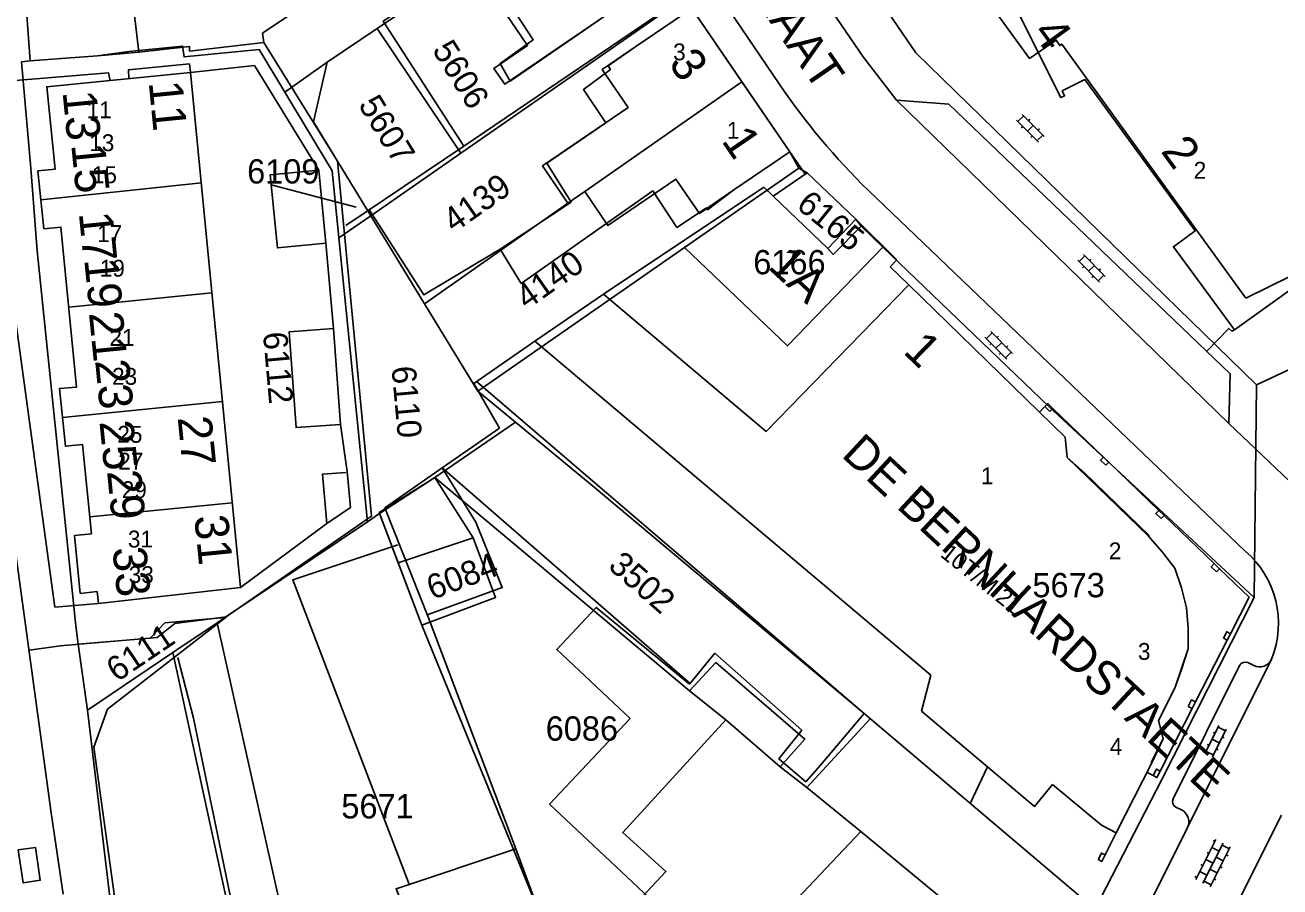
# Model space of a CAD drawing. Extents: x 148816 to 151297, y 399515 to 402500.
# Drawn here: x 150377.6 to 150470.5, y 399855.8 to 399919.6 of the extents above; entities that cross this region are included whole.
import ezdxf

# ---------------------------------------------------------------- set-up
doc = ezdxf.new("R2010")
doc.units = 0
for name, color, linetype in [('B01 Hoofdgebouw  [D] Norm', 7, 'Continuous'), ('B01 Hoofdgebouw  [T] Norm', 7, 'Continuous'), ('B01 hoofgebouw', 7, 'Continuous'), ('B02 Bijgebouw  [D] Norm', 7, 'Continuous'), ('B03 Overig opstal  [D] Norm', 7, 'Continuous'), ('B03 Overig opstal  [T] Norm', 7, 'Continuous'), ('G01 perceelsgrens', 7, 'Continuous'), ('S02 Open verharding  Norm', 7, 'Continuous'), ('T04 Haag heg  [D] Gem', 7, 'Continuous'), ('V00 Kant verharding algemeen  [T] Norm', 7, 'Continuous'), ('V06 Kant onverhard  [T] Gem', 7, 'Continuous'), ('Z01 perceelnummer', 7, 'Continuous'), ('Z02 huisnummer', 7, 'Continuous'), ('Z02 Huisnummer  [Tekst] Norm', 7, 'Continuous'), ('Z06 straatnaam', 7, 'Continuous')]:
    doc.layers.add(name, color=color, linetype=linetype)

msp = doc.modelspace()

# ---------------------------------------------------------------- linework, layer by layer
at = {"layer": 'B01 Hoofdgebouw  [D] Norm'}
for p, q in [((150378.755, 399906.69), (150390.632, 399907.939)), ((150380.815, 399898.745), (150391.419, 399899.792)), ((150380.355, 399890.575), (150392.196, 399891.761)), ((150382.365, 399883.195), (150392.922, 399884.248))]:
    msp.add_line(p, q, dxfattribs=at)
for points in [[(150382.95, 399917.36), (150386.005, 399917.621), (150385.521, 399921.839), (150383.998, 399921.699), (150382.735, 399923.774), (150384.326, 399924.932), (150382.907, 399927.464), (150385.156, 399928.908), (150381.881, 399934.451), (150383.019, 399935.122), (150377.79, 399943.77)], [(150415.76, 399927.32), (150411.421, 399924.333), (150415.206, 399918.541), (150412.756, 399916.789), (150413.504, 399915.473), (150420.54, 399920.31)], [(150422.81, 399918.04), (150420.756, 399916.609), (150420.919, 399916.344), (150418.923, 399914.859), (150420.57, 399912.381), (150416.225, 399909.417), (150418.003, 399906.507), (150412.747, 399903.026), (150414.319, 399900.496), (150424.069, 399907.349), (150425.846, 399904.643), (150428.045, 399906.087), (150428.097, 399905.96), (150430.07, 399907.42)], [(150426.768, 399870.803), (150419.876, 399876.501), (150416.941, 399873.381), (150422.382, 399868.262), (150416.421, 399861.926), (150432.385, 399846.908), (150435.361, 399850.196)], [(150426.768, 399870.803), (150428.657, 399873.096), (150435.084, 399867.404), (150433.399, 399865.277), (150435.384, 399863.587), (150436.47, 399864.82)], [(150425.49, 399828.3), (150423.462, 399832.702), (150413.914, 399858.618), (150405.045, 399855.639), (150406.784, 399851.304), (150408.939, 399851.934), (150411.592, 399844.859), (150411.795, 399844.887), (150412.523, 399842.934), (150412.675, 399842.986), (150417.068, 399831.45), (150416.73, 399831.35)]]:
    msp.add_lwpolyline(points, dxfattribs=at)
at = {"layer": 'B01 Hoofdgebouw  [T] Norm'}
for p, q in [((150377.96, 399916.98), (150377.68, 399920.7)), ((150426.94, 399920.86), (150422.81, 399918.04)), ((150434.2, 399910.24), (150426.94, 399920.86)), ((150382.95, 399917.36), (150377.96, 399916.98)), ((150379.19, 399915.07), (150389.84, 399916.13)), ((150389.84, 399916.13), (150393.53, 399877.96)), ((150379.8, 399908.95), (150379.19, 399915.07)), ((150430.07, 399907.42), (150434.2, 399910.24)), ((150378.53, 399908.83), (150379.8, 399908.95)), ((150378.98, 399904.55), (150378.53, 399908.83)), ((150435.48, 399908.697), (150432.971, 399906.969)), ((150435.48, 399908.697), (150439.086, 399905.247)), ((150437.019, 399903.087), (150432.971, 399906.969)), ((150380.23, 399904.67), (150378.98, 399904.55)), ((150381.4, 399892.82), (150380.23, 399904.67)), ((150437.019, 399903.087), (150439.086, 399905.247)), ((150432.443, 399889.532), (150443.015, 399900.384)), ((150454.599, 399889.099), (150443.015, 399900.384)), ((150420.397, 399899.695), (150415.329, 399896.23)), ((150432.443, 399889.532), (150420.397, 399899.695)), ((150415.329, 399896.23), (150444.641, 399871.471)), ((150380.14, 399892.72), (150381.4, 399892.82)), ((150380.57, 399888.43), (150380.14, 399892.72)), ((150452.683, 399890.966), (150453.077, 399891.37)), ((150453.687, 399891.227), (150457.427, 399887.626)), ((150454.75, 399887.609), (150454.599, 399889.099)), ((150381.83, 399888.56), (150380.57, 399888.43)), ((150382.49, 399881.94), (150381.83, 399888.56)), ((150456.012, 399886.456), (150454.75, 399887.609)), ((150457.816, 399887.253), (150461.522, 399883.682)), ((150460.819, 399881.83), (150456.012, 399886.456)), ((150461.911, 399883.309), (150465.632, 399879.738)), ((150381.23, 399881.82), (150382.49, 399881.94)), ((150381.66, 399877.53), (150381.23, 399881.82)), ((150460.774, 399881.777), (150460.819, 399881.83)), ((150461.784, 399880.624), (150460.774, 399881.777)), ((150461.784, 399880.624), (150462.704, 399879.401)), ((150462.704, 399879.401), (150463.197, 399877.953)), ((150466.021, 399879.365), (150468.224, 399877.251)), ((150382.91, 399877.67), (150381.66, 399877.53)), ((150383.01, 399876.78), (150382.91, 399877.67)), ((150393.53, 399877.96), (150383.01, 399876.78)), ((150463.574, 399876.471), (150463.197, 399877.953)), ((150466.834, 399874.55), (150468.224, 399877.251)), ((150463.701, 399874.951), (150463.574, 399876.471)), ((150463.701, 399874.951), (150463.701, 399873.421)), ((150464.236, 399869.496), (150466.589, 399874.07)), ((150463.701, 399873.421), (150463.232, 399871.96)), ((150444.641, 399871.471), (150443.966, 399868.816)), ((150462.715, 399870.506), (150463.232, 399871.96)), ((150461.501, 399868.129), (150462.715, 399870.506)), ((150439.7, 399868.63), (150436.47, 399864.82)), ((150456.51, 399854.38), (150439.7, 399868.63)), ((150443.966, 399868.816), (150452.31, 399861.742)), ((150461.628, 399864.372), (150463.991, 399869.016)), ((150461.501, 399868.129), (150461.846, 399866.762)), ((150460.96, 399865.019), (150461.846, 399866.762)), ((150458.374, 399859.807), (150461.019, 399864.984)), ((150461.019, 399864.984), (150460.96, 399865.019)), ((150460.652, 399864.265), (150461.1, 399864.036)), ((150452.31, 399861.742), (150453.665, 399863.372)), ((150457.279, 399860.367), (150453.665, 399863.372)), ((150457.279, 399860.367), (150458.374, 399859.807)), ((150457.561, 399858.159), (150458.374, 399859.807))]:
    msp.add_line(p, q, dxfattribs=at)
msp.add_lwpolyline([(150479.49, 399938.55), (150447.21, 399922.49), (150447.48, 399921.97), (150449.884, 399923.162), (150451.176, 399920.548), (150451.127, 399920.524), (150454.266, 399914.264), (150454.55, 399914.398), (150454.379, 399914.76), (150456.054, 399915.602), (150464.217, 399904.392), (150462.605, 399903.218), (150467.133, 399897.05), (150475.494, 399903.059)], dxfattribs=at)
for points in [[(150453.466, 399890.997), (150453.687, 399891.227), (150453.298, 399891.6), (150453.077, 399891.37)], [(150457.595, 399887.023), (150457.816, 399887.253), (150457.427, 399887.626), (150457.206, 399887.396)], [(150461.69, 399883.079), (150461.911, 399883.309), (150461.522, 399883.682), (150461.301, 399883.452)], [(150465.8, 399879.135), (150466.021, 399879.365), (150465.632, 399879.738), (150465.411, 399879.508)], [(150466.306, 399874.214), (150466.589, 399874.07), (150466.834, 399874.55), (150466.551, 399874.694)], [(150463.708, 399869.16), (150463.991, 399869.016), (150464.236, 399869.496), (150463.953, 399869.64)], [(150461.1, 399864.036), (150461.383, 399863.892), (150461.628, 399864.372), (150461.345, 399864.516)], [(150457.033, 399857.823), (150457.316, 399857.679), (150457.561, 399858.159), (150457.278, 399858.303)]]:
    msp.add_lwpolyline(points, close=True, dxfattribs=at)
at = {"layer": 'B01 hoofgebouw'}
for points in [[(150382.95, 399917.36), (150377.96, 399916.98), (150377.68, 399920.7), (150377.58, 399920.67), (150377.23, 399921.26), (150376.26, 399920.67), (150372.59, 399938.83), (150374.32, 399939.88), (150373.54, 399941.14), (150377.79, 399943.77)], [(150377.79, 399943.77), (150383.019, 399935.122), (150381.881, 399934.451), (150385.156, 399928.908), (150382.907, 399927.464), (150384.326, 399924.932), (150382.735, 399923.774), (150383.998, 399921.699), (150385.521, 399921.839), (150386.005, 399917.621), (150382.95, 399917.36)], [(150479.49, 399938.55), (150447.21, 399922.49), (150447.48, 399921.97), (150448.2, 399922.34), (150451.95, 399917.16), (150453.93, 399918.52), (150454.19, 399918.12), (150454.34, 399918.22), (150467.96, 399899.4)], [(150467.96, 399899.4), (150471.23, 399901.02), (150471.95, 399903.21), (150474, 399902.56), (150474.06, 399902.42), (150487.96, 399909.34), (150488.05, 399909.17), (150492.95, 399911.61), (150479.49, 399938.55)], [(150415.76, 399927.32), (150410.822, 399923.948), (150414.787, 399918.125), (150412.293, 399916.426), (150413.096, 399915.246), (150420.54, 399920.31)], [(150430.07, 399907.42), (150434.2, 399910.24), (150426.94, 399920.86), (150422.81, 399918.04)], [(150422.81, 399918.04), (150420.313, 399916.335), (150422.228, 399913.534), (150415.885, 399909.198), (150417.767, 399906.445), (150419.019, 399907.301), (150420.74, 399904.785), (150425.766, 399908.221), (150427.509, 399905.671), (150430.07, 399907.42)], [(150389.84, 399916.13), (150379.19, 399915.07), (150379.8, 399908.95), (150378.53, 399908.83), (150378.98, 399904.55), (150380.23, 399904.67), (150381.4, 399892.82), (150380.14, 399892.72), (150380.57, 399888.43), (150381.83, 399888.56), (150382.49, 399881.94), (150381.23, 399881.82), (150381.66, 399877.53), (150382.91, 399877.67), (150383.01, 399876.78), (150393.53, 399877.96), (150389.84, 399916.13)], [(150432.971, 399906.969), (150435.48, 399908.697), (150439.086, 399905.247), (150437.019, 399903.087), (150432.971, 399906.969)], [(150453.665, 399863.372), (150457.279, 399860.367), (150458.374, 399859.807), (150461.019, 399864.984), (150461.846, 399866.762), (150461.501, 399868.129), (150462.715, 399870.506), (150463.701, 399873.421), (150463.701, 399874.951), (150463.574, 399876.471), (150463.197, 399877.953), (150462.704, 399879.401), (150461.784, 399880.624), (150460.774, 399881.777), (150454.75, 399887.609), (150454.599, 399889.099), (150443.015, 399900.384), (150432.443, 399889.532), (150420.397, 399899.695), (150415.329, 399896.23), (150444.641, 399871.471), (150443.966, 399868.816), (150452.31, 399861.742), (150453.665, 399863.372)], [(150407.917, 399886.125), (150410.752, 399881.649), (150412.424, 399877.239), (150406.965, 399875.169), (150403.799, 399883.518), (150407.917, 399886.125)], [(150440.157, 399868.242), (150435.466, 399863.168), (150433.479, 399864.697), (150435.325, 399866.738), (150428.738, 399872.413), (150426.774, 399870.329), (150429.477, 399868.171), (150421.833, 399859.823), (150425.029, 399856.932), (150423.273, 399855.067)], [(150430.62, 399829.34), (150434.27, 399825.93), (150446.63, 399839.18), (150451.86, 399845.27), (150447.18, 399849.75), (150449.04, 399851.89), (150453.34, 399848.15), (150456.51, 399854.38), (150439.7, 399868.63), (150436.47, 399864.82)], [(150377.07, 399858.55), (150378.35, 399858.72), (150378.7, 399856.29), (150377.43, 399856.09), (150377.07, 399858.55)]]:
    msp.add_lwpolyline(points, dxfattribs=at)
at = {"layer": 'B02 Bijgebouw  [D] Norm'}
for points in [[(150399.321, 399908.893), (150399.852, 399903.479), (150396.261, 399903.127), (150395.73, 399908.541)], [(150400.417, 399897.149), (150400.938, 399890.056), (150397.651, 399889.815), (150397.131, 399896.908)]]:
    msp.add_lwpolyline(points, close=True, dxfattribs=at)
for points in [[(150401.426, 399886.568), (150401.678, 399883.899), (150399.934, 399882.713), (150399.598, 399886.373), (150401.325, 399886.49)], [(150407.44, 399875.732), (150404.219, 399883.87), (150408.463, 399886.833), (150410.963, 399882.81), (150412.91, 399877.969), (150407.438, 399875.961)]]:
    msp.add_lwpolyline(points, dxfattribs=at)
at = {"layer": 'B03 Overig opstal  [D] Norm'}
msp.add_line((150432.286, 399907.626), (150420.397, 399899.695), dxfattribs=at)
at = {"layer": 'B03 Overig opstal  [T] Norm'}
for p, q in [((150378.35, 399858.72), (150377.07, 399858.55)), ((150378.7, 399856.29), (150378.35, 399858.72)), ((150377.43, 399856.09), (150378.7, 399856.29))]:
    msp.add_line(p, q, dxfattribs=at)
at = {"layer": 'G01 perceelsgrens'}
for points in [[(150420.225, 399930.572), (150403.648, 399919.385)], [(150468.754, 399892.99), (150443.538, 399917.566), (150438.84, 399924.462)], [(150426.393, 399921.656), (150409.845, 399910.142)], [(150426.393, 399921.656), (150426.94, 399920.86), (150430.652, 399915.431)], [(150403.648, 399919.385), (150399.959, 399916.895)], [(150409.845, 399910.142), (150403.648, 399919.385)], [(150396.803, 399914.675), (150394.911, 399917.818), (150389.355, 399917.273), (150389.24, 399918.081), (150385.263, 399917.685), (150382.95, 399917.36), (150377.96, 399916.98), (150377.306, 399916.909)], [(150377.306, 399916.909), (150378.015, 399909.04), (150378.487, 399902.906), (150381.336, 399875.13), (150381.506, 399873.771)], [(150399.959, 399916.895), (150396.803, 399914.675)], [(150399.959, 399916.895), (150398.945, 399912.465), (150403.181, 399905.505)], [(150430.652, 399915.431), (150419.019, 399907.301), (150417.767, 399906.445), (150407.147, 399898.987)], [(150430.652, 399915.431), (150434.2, 399910.24), (150434.865, 399909.029)], [(150400.82, 399903.863), (150400.317, 399908.839), (150396.803, 399914.675)], [(150497.678, 399912.389), (150482.443, 399899.343), (150468.754, 399892.99)], [(150409.845, 399910.142), (150403.181, 399905.505)], [(150434.865, 399909.029), (150432.527, 399907.405)], [(150434.865, 399909.029), (150435.48, 399908.697), (150439.086, 399905.247), (150439.479, 399904.737)], [(150432.527, 399907.405), (150426.404, 399903.153)], [(150439.479, 399904.737), (150437.415, 399902.648), (150437.019, 399903.087), (150432.971, 399906.969), (150432.527, 399907.405)], [(150403.181, 399905.505), (150400.82, 399903.863)], [(150403.181, 399905.505), (150407.147, 399898.987)], [(150439.479, 399904.737), (150441.096, 399903.184)], [(150402.945, 399882.848), (150400.82, 399903.863)], [(150426.404, 399903.153), (150411.092, 399892.52)], [(150441.096, 399903.184), (150434.04, 399895.862), (150426.404, 399903.153)], [(150441.096, 399903.184), (150453.37, 399891.391), (150468.584, 399877.24)], [(150407.147, 399898.987), (150411.092, 399892.52)], [(150411.092, 399892.52), (150413.883, 399890.218)], [(150468.754, 399892.99), (150468.584, 399877.24)], [(150413.883, 399890.218), (150407.917, 399886.125)], [(150413.883, 399890.218), (150419.713, 399885.409), (150439.7, 399868.63), (150456.51, 399854.38), (150456.83, 399854.215)], [(150407.917, 399886.125), (150403.829, 399883.441)], [(150439.45, 399859.89), (150435.466, 399863.168), (150433.479, 399864.697), (150429.477, 399868.171), (150426.774, 399870.329), (150407.917, 399886.125)], [(150403.829, 399883.441), (150402.945, 399882.848)], [(150405.212, 399879.791), (150403.829, 399883.441)], [(150402.945, 399882.848), (150392.377, 399875.739)], [(150406.965, 399875.169), (150412.424, 399877.239), (150410.752, 399881.649), (150405.212, 399879.791)], [(150406.965, 399875.169), (150405.212, 399879.791)], [(150468.584, 399877.24), (150461.742, 399863.748), (150456.83, 399854.215)], [(150392.377, 399875.739), (150387.92, 399875.351), (150386.852, 399874.225), (150381.506, 399873.771)], [(150392.377, 399875.739), (150391.813, 399875.36)], [(150391.813, 399875.36), (150388.51, 399873.147)], [(150391.813, 399875.36), (150397.729, 399848.805)], [(150415.579, 399854.098), (150406.965, 399875.169)], [(150381.506, 399873.771), (150382.204, 399868.896)], [(150388.51, 399873.147), (150382.204, 399868.896)], [(150388.51, 399873.147), (150396.658, 399835.644)], [(150382.204, 399868.896), (150383.798, 399855.441), (150384.254, 399851.797)], [(150432.602, 399852.625), (150439.45, 399859.89)], [(150453.473, 399847.701), (150446.704, 399853.922), (150439.45, 399859.89)]]:
    msp.add_lwpolyline(points, dxfattribs=at)
at = {"layer": 'S02 Open verharding  Norm'}
for p, q in [((150451.522, 399912.906), (150451.095, 399912.484)), ((150453.032, 399911.375), (150451.417, 399913.012)), ((150452.605, 399910.954), (150450.99, 399912.591)), ((150451.34, 399912.023), (150451.446, 399912.128)), ((150451.797, 399911.772), (150452.225, 399912.194)), ((150451.873, 399912.55), (150451.98, 399912.655)), ((150452.042, 399911.311), (150452.149, 399911.416)), ((150452.927, 399911.482), (150452.5, 399911.06)), ((150452.576, 399911.838), (150452.682, 399911.943)), ((150457.137, 399900.582), (150455.518, 399902.216)), ((150456.05, 399902.531), (150455.624, 399902.109)), ((150455.869, 399901.648), (150455.976, 399901.754)), ((150457.564, 399901.004), (150455.945, 399902.638)), ((150456.328, 399901.399), (150456.754, 399901.821)), ((150456.402, 399902.176), (150456.509, 399902.282)), ((150456.573, 399900.938), (150456.68, 399901.044)), ((150457.458, 399901.111), (150457.032, 399900.689)), ((150457.106, 399901.466), (150457.213, 399901.572)), ((150450.272, 399894.88), (150448.655, 399896.516)), ((150449.188, 399896.831), (150448.761, 399896.41)), ((150450.699, 399895.302), (150449.082, 399896.938)), ((150449.539, 399896.476), (150449.646, 399896.581)), ((150449.005, 399895.949), (150449.112, 399896.054)), ((150449.464, 399895.698), (150449.89, 399896.12)), ((150449.708, 399895.237), (150449.815, 399895.342)), ((150450.593, 399895.408), (150450.166, 399894.987)), ((150450.242, 399895.764), (150450.349, 399895.869)), ((150465.981, 399867.757), (150464.954, 399865.699)), ((150466.518, 399867.489), (150465.491, 399865.431)), ((150465.914, 399867.623), (150466.451, 399867.355)), ((150466.004, 399866.46), (150465.468, 399866.728)), ((150465.691, 399867.175), (150465.557, 399867.242)), ((150466.362, 399866.841), (150466.228, 399866.907)), ((150465.021, 399865.833), (150465.558, 399865.565)), ((150465.244, 399866.281), (150465.11, 399866.347)), ((150465.915, 399865.946), (150465.781, 399866.013)), ((150465.75, 399859.294), (150464.261, 399856.349)), ((150466.286, 399859.023), (150464.796, 399856.079)), ((150465.683, 399859.16), (150465.549, 399859.228)), ((150465.231, 399858.268), (150465.097, 399858.336)), ((150466.821, 399858.753), (150465.332, 399855.808)), ((150465.992, 399858.443), (150465.457, 399858.714)), ((150466.753, 399858.619), (150466.218, 399858.89)), ((150466.528, 399858.173), (150466.662, 399858.105)), ((150464.78, 399857.376), (150464.646, 399857.443)), ((150465.541, 399857.551), (150465.006, 399857.822)), ((150466.302, 399857.726), (150465.767, 399857.997)), ((150466.076, 399857.28), (150466.21, 399857.213)), ((150464.329, 399856.483), (150464.195, 399856.551)), ((150464.554, 399856.929), (150465.09, 399856.659)), ((150465.851, 399856.834), (150465.315, 399857.105)), ((150465.625, 399856.388), (150465.759, 399856.32)), ((150465.399, 399855.942), (150464.864, 399856.212))]:
    msp.add_line(p, q, dxfattribs=at)
at = {"layer": 'T04 Haag heg  [D] Gem'}
for p, q in [((150432.286, 399907.626), (150432.971, 399906.969)), ((150442.123, 399902.237), (150439.086, 399905.247)), ((150442.123, 399902.237), (150441.631, 399901.731)), ((150443.015, 399900.384), (150441.631, 399901.731)), ((150410.808, 399893.093), (150415.329, 399896.23)), ((150412.707, 399889.771), (150410.808, 399893.093)), ((150410.994, 399893.222), (150439.7, 399868.63)), ((150408.463, 399886.833), (150412.707, 399889.771)), ((150426.821, 399870.867), (150408.463, 399886.833)), ((150448.847, 399864.678), (150447.549, 399861.976))]:
    msp.add_line(p, q, dxfattribs=at)
for points in [[(150406.598, 399926.707), (150395.151, 399919.024), (150395.259, 399918.338)], [(150410.064, 399910.659), (150404.089, 399919.918), (150411.275, 399924.716), (150411.421, 399924.333)], [(150401.321, 399904.782), (150410.064, 399910.659), (150426.356, 399921.723)], [(150412.747, 399903.026), (150407.109, 399899.643), (150403.091, 399905.917)], [(150406.033, 399855.928), (150397.403, 399878.544), (150405.183, 399881.131)], [(150384.24, 399851.8), (150384.645, 399851.871), (150382.668, 399866.151), (150383.686, 399868.959), (150392.496, 399875.804)], [(150413.914, 399858.618), (150407.44, 399875.732)], [(150394.656, 399845.003), (150394.871, 399845.006), (150390.044, 399868.303), (150388.888, 399872.795)]]:
    msp.add_lwpolyline(points, dxfattribs=at)
at = {"layer": 'V00 Kant verharding algemeen  [T] Norm'}
for p, q in [((150379.51, 399861.27), (150366.24, 399958.27)), ((150371.13, 399939.64), (150379.787, 399876.514)), ((150442.106, 399914.068), (150466.705, 399890.129)), ((150435.337, 399908.599), (150434.2, 399910.24)), ((150379.787, 399876.514), (150383.01, 399876.78)), ((150380.18, 399873.65), (150377.9, 399873.33)), ((150469.871, 399872.667), (150463.645, 399860.185)), ((150380.39, 399855.26), (150379.51, 399861.27))]:
    msp.add_line(p, q, dxfattribs=at)
for points in [[(150394.229, 399973.085), (150433.421, 399915.275)], [(150475.716, 399881.54), (150466.705, 399890.129), (150466.812, 399893.811), (150445.976, 399913.783), (150442.106, 399914.068), (150439.647, 399917.274), (150435.135, 399923.872)], [(150380.18, 399873.65), (150387.351, 399874.257), (150388.663, 399875.312), (150392.471, 399875.803), (150403.233, 399883.251), (150400.721, 399909.559), (150395.259, 399918.338), (150389.752, 399917.707), (150389.752, 399918.052), (150386.005, 399917.621)], [(150399.321, 399908.893), (150394.562, 399916.628), (150389.84, 399916.13), (150389.753, 399916.757), (150385.227, 399916.308), (150385.255, 399915.674)], [(150383.891, 399915.538), (150383.766, 399916.1), (150374.462, 399915.341)], [(150440.019, 399907.381), (150467.917, 399880.669)], [(150400.417, 399897.149), (150399.852, 399903.479)], [(150401.426, 399886.568), (150400.938, 399890.056)], [(150399.934, 399882.713), (150393.53, 399877.96)], [(150467.505, 399872.193), (150462.58, 399862.305)], [(150468.557, 399872.202), (150468.122, 399872.411)], [(150462.775, 399861.7), (150463.2, 399861.498)], [(150467.46, 399854.799), (150470.609, 399861.102)], [(150463.617, 399860.132), (150454.467, 399841.8)]]:
    msp.add_lwpolyline(points, dxfattribs=at)
for centre, radius, start, end in [((150476.982, 399944.98), 52.726, 214.29079, 225.48863), ((150463.36, 399875.317), 7.029, 337.85535, 49.58956), ((150467.935, 399871.958), 0.49, 67.56357, 151.35536), ((150468.998, 399873.044), 0.951, 242.36068, 336.61516), ((150462.997, 399862.105), 0.462, 154.42331, 241.30641), ((150462.766, 399860.619), 0.98, 330.21877, 63.73304)]:
    msp.add_arc(centre, radius, start, end, dxfattribs=at)
at = {"layer": 'V06 Kant onverhard  [T] Gem'}
msp.add_lwpolyline([(150465.073, 399895.478), (150466.707, 399897.164), (150466.922, 399896.955), (150467.133, 399897.05)], dxfattribs=at)
at = {"layer": 'Z01 perceelnummer'}
msp.add_lwpolyline([(150395.794, 399907.798), (150402.095, 399906.135)], dxfattribs=at)

# ---------------------------------------------------------------- texts
for s, rotation, p in [('5606', 301.99326, (150407.678, 399917.79)), ('5607', 301.62253, (150402.21, 399913.727)), ('4139', 35.06772, (150409.339, 399904.2)), ('6165', 321.00901, (150434.599, 399906.133)), ('4140', 35.05361, (150414.737, 399898.507)), ('6112', 275.0391, (150395.19, 399896.844)), ('6110', 275.19443, (150404.706, 399894.308)), ('6084', 20.46869, (150407.734, 399877.049)), ('3502', 318.77095, (150420.665, 399879.448)), ('6111', 34.05755, (150384.39, 399870.925))]:
    msp.add_text(s, height=1.8, rotation=rotation, dxfattribs=at).set_placement(p)
for s, p in [('6109', (150394.024, 399907.898)), ('6166', (150431.499, 399901.172)), ('5673', (150452.169, 399877.248)), ('6086', (150416.129, 399866.625)), ('5671', (150400.998, 399860.866))]:
    msp.add_text(s, height=1.8, dxfattribs=at).set_placement(p)
at = {"layer": 'Z02 huisnummer'}
for s, rotation, p in [('4', 305.88411, (150452.115, 399919.061)), ('3', 304.3256, (150425.172, 399916.802)), ('11', 275.68208, (150386.73, 399915.4)), ('13', 275.68208, (150380.352, 399914.681)), ('1', 304.3256, (150429.095, 399911.062)), ('2', 305.88411, (150461.623, 399910.286)), ('15', 275.68208, (150380.996, 399910.781)), ('17', 275.68208, (150381.558, 399905.706)), ('1A', 317.10611, (150432.501, 399901.668)), ('19', 275.68208, (150381.96, 399902.272)), ('21', 275.68208, (150382.304, 399898.307)), ('1', 315.72933, (150442.532, 399895.381)), ('23', 275.68208, (150382.763, 399894.78)), ('25', 275.68208, (150383.085, 399890.256)), ('27', 275.68208, (150388.875, 399890.566)), ('29', 275.68208, (150383.646, 399886.586)), ('31', 275.68208, (150390.103, 399883.245)), ('33', 275.68208, (150384.047, 399880.888))]:
    msp.add_text(s, height=2.5, rotation=rotation, dxfattribs=at).set_placement(p)
at = {"layer": 'Z02 Huisnummer  [Tekst] Norm'}
for s, p in [('3', (150425.565, 399917.025)), ('11', (150382.135, 399912.731)), ('1', (150429.54, 399911.21)), ('13', (150382.33, 399910.295)), ('2', (150464.108, 399908.253)), ('15', (150382.525, 399907.923)), ('17', (150382.916, 399903.564)), ('19', (150383.111, 399901)), ('21', (150383.826, 399895.872)), ('23', (150384.022, 399892.988)), ('25', (150384.412, 399888.693)), ('27', (150384.477, 399886.705)), ('1', (150448.355, 399885.622)), ('29', (150384.737, 399884.59)), ('31', (150385.193, 399880.936)), ('2', (150457.821, 399880.059)), ('33', (150385.255, 399878.301)), ('3', (150459.98, 399872.612)), ('4', (150457.894, 399865.574))]:
    msp.add_text(s, height=1.25, dxfattribs=at).set_placement(p)
msp.add_text('10T/M 21', height=1.25, rotation=321.42653, dxfattribs=at).set_placement((150445.283, 399880.313))
at = {"layer": 'Z06 straatnaam'}
for s, rotation, p in [('PRINS BERNHARDSTRAAT', 304.40523, (150411.946, 399950.174)), ('DE BERNHARDSTAETE', 317.0671, (150437.947, 399887.722))]:
    msp.add_text(s, height=2.5, rotation=rotation, dxfattribs=at).set_placement(p)

doc.saveas('drawing.dxf')
